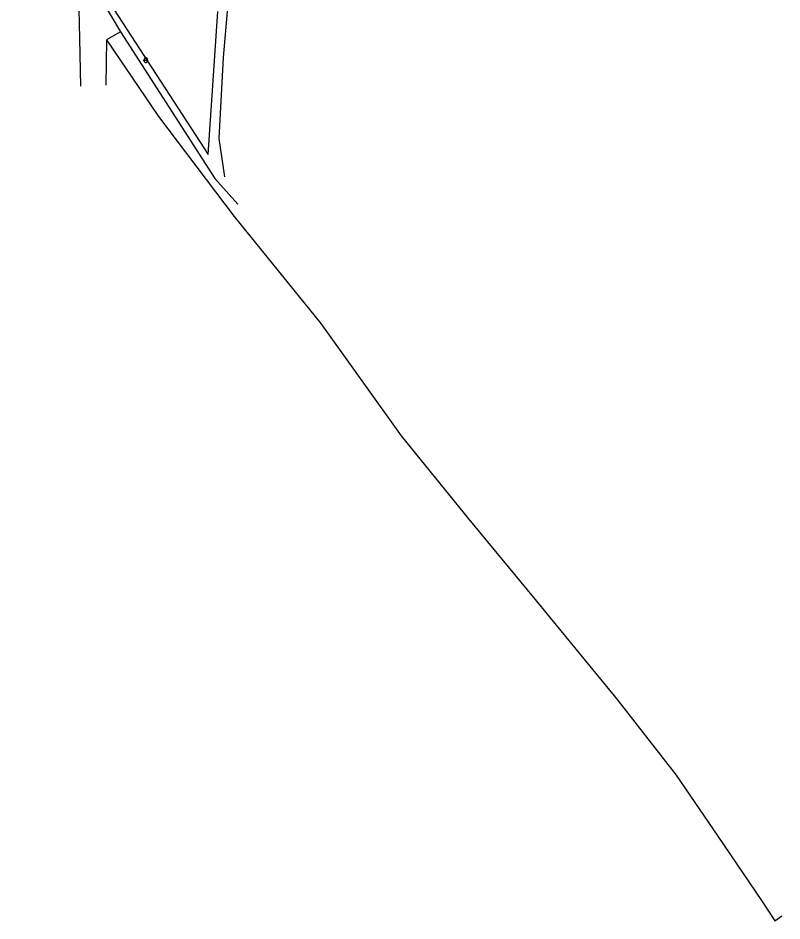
# Model space of a CAD drawing. Extents: x -836739 to -835945, y -1070775 to -1070126.
# Drawn here: x -836467.3 to -836316.7, y -1070725.3 to -1070547.4 of the extents above; entities that cross this region are included whole.
import ezdxf

# ---------------------------------------------------------------- set-up
doc = ezdxf.new("R2010")
doc.units = 0
for name, color, linetype in [('BodPole_mer', 7, 'Continuous'), ('Doprava_hranice', 7, 'Continuous'), ('OstPloch_hranice', 7, 'Continuous'), ('OstPloch_kody', 7, 'Continuous'), ('Stavby_linie', 7, 'Continuous')]:
    doc.layers.add(name, color=color, linetype=linetype)

msp = doc.modelspace()

# ---------------------------------------------------------------- linework, layer by layer
at = {"layer": 'BodPole_mer'}
for p, q in [((-836447.09, -1070550.1), (-836447.09, -1070550.1)), ((-836455.14, -1070551.44), (-836455.14, -1070551.44)), ((-836449.85, -1070551.69), (-836449.85, -1070551.69)), ((-836426.86, -1070555.21), (-836426.86, -1070555.21))]:
    msp.add_line(p, q, dxfattribs=at)
at = {"layer": 'Doprava_hranice'}
for points in [[(-836504.94, -1070463.64), (-836487.47, -1070484.91), (-836483.47, -1070489.88), (-836478.99, -1070496.57), (-836476.3, -1070501.37), (-836473.79, -1070505.61), (-836465.77, -1070518.73), (-836447.09, -1070550.1), (-836449.85, -1070551.69), (-836449.97, -1070560.65)], [(-836447.09, -1070550.1), (-836428.51, -1070579.03), (-836423.95, -1070584.07)], [(-836449.85, -1070551.69), (-836439.61, -1070566.78), (-836424.73, -1070586.52), (-836407.62, -1070607.58), (-836391.78, -1070629.74), (-836378.47, -1070646.09), (-836365.65, -1070661.57), (-836349.15, -1070681.73), (-836337.57, -1070696.63), (-836329.35, -1070708.62), (-836320.71, -1070721.34), (-836318.09, -1070725.34), (-836316.69, -1070724.34)]]:
    msp.add_lwpolyline(points, dxfattribs=at)
at = {"layer": 'OstPloch_hranice'}
msp.add_lwpolyline([(-836382.62, -1070447.97), (-836384.12, -1070448.01), (-836386.69, -1070447.56), (-836394.4, -1070445.42), (-836398.28, -1070444.88), (-836400.59, -1070445.48), (-836405.51, -1070448.52), (-836410.77, -1070452.46), (-836414.78, -1070467.48), (-836419.92, -1070491.57), (-836422.14, -1070507.07), (-836424.43, -1070527.13), (-836426.86, -1070555.21), (-836427.73, -1070571.17), (-836426.62, -1070578.67)], dxfattribs=at)
at = {"layer": 'OstPloch_kody'}
for p, q in [((-836442.38, -1070555.95), (-836442.38, -1070555.45)), ((-836441.88, -1070555.45), (-836441.88, -1070555.95)), ((-836442.63, -1070555.7), (-836441.63, -1070555.7))]:
    msp.add_line(p, q, dxfattribs=at)
for points in [[(-836442.13, -1070555.2), (-836442.18, -1070555.2), (-836442.22, -1070555.22), (-836442.27, -1070555.24), (-836442.31, -1070555.27), (-836442.34, -1070555.31), (-836442.36, -1070555.36), (-836442.38, -1070555.4), (-836442.38, -1070555.45)], [(-836442.13, -1070555.2), (-836442.08, -1070555.2), (-836442.04, -1070555.22), (-836441.99, -1070555.24), (-836441.95, -1070555.27), (-836441.92, -1070555.31), (-836441.9, -1070555.36), (-836441.88, -1070555.4), (-836441.88, -1070555.45)], [(-836442.13, -1070556.2), (-836442.18, -1070556.2), (-836442.22, -1070556.18), (-836442.27, -1070556.16), (-836442.31, -1070556.13), (-836442.34, -1070556.09), (-836442.36, -1070556.04), (-836442.38, -1070556), (-836442.38, -1070555.95)], [(-836441.88, -1070555.95), (-836441.88, -1070556), (-836441.9, -1070556.04), (-836441.92, -1070556.09), (-836441.95, -1070556.13), (-836441.99, -1070556.16), (-836442.04, -1070556.18), (-836442.08, -1070556.2), (-836442.13, -1070556.2)]]:
    msp.add_lwpolyline(points, dxfattribs=at)
at = {"layer": 'Stavby_linie'}
for p, q in [((-836455.14, -1070551.44), (-836455.26, -1070545.68)), ((-836454.94, -1070560.82), (-836455.14, -1070551.44))]:
    msp.add_line(p, q, dxfattribs=at)
msp.add_lwpolyline([(-836466.12, -1070515.52), (-836454.31, -1070536.5), (-836429.82, -1070574.29), (-836427.9, -1070546.1)], dxfattribs=at)

doc.saveas('drawing.dxf')
